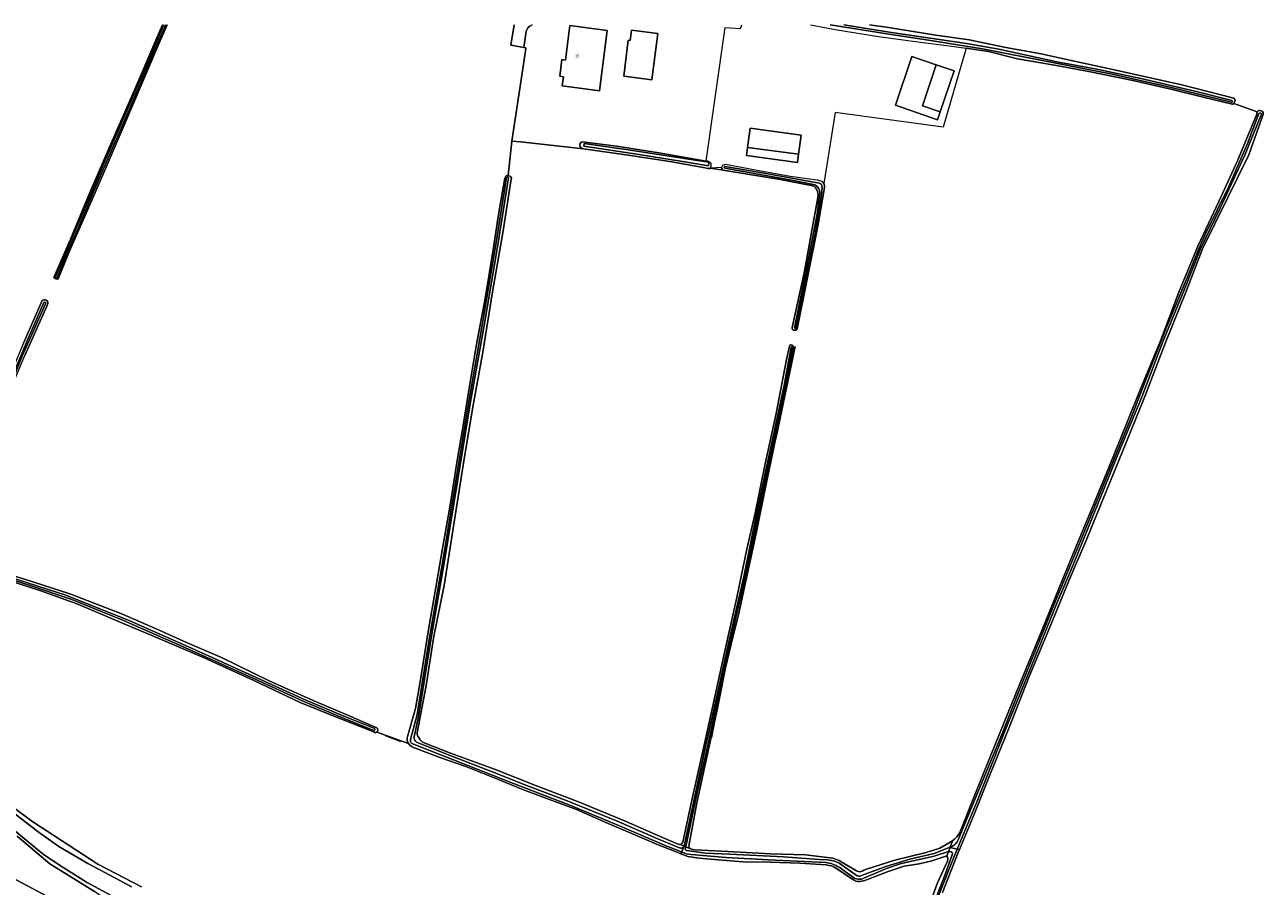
# Model space of a CAD drawing. Header units: metres. Extents: x 151448 to 154749, y 463108 to 465296.
# Tile 356 of 449: x 152975 to 153304, y 465066 to 465295. Entities that reach past the tile are written whole.
import ezdxf
from ezdxf.enums import TextEntityAlignment as Align

# ---------------------------------------------------------------- set-up
doc = ezdxf.new("R2010")
doc.units = ezdxf.units.M
for name, color, linetype, lineweight in [('B-PV-GR-GRAS-GV', 253, 'Continuous', 9), ('B-PV-IE-TERREINAFSCHEIDING_KUNSTMATIG_HEKWERK-G', 253, 'Continuous', 9), ('B-PV-OG-BEBOUWING-GV', 1, 'Continuous', 9), ('B-PV-OG-BEBOUWING-T18', 2, 'Continuous', 9), ('B-PV-OG-BEBOUWING_LUIFEL-GV', 1, 'Continuous', 9), ('B-PV-OG-TERREIN_BEGROEID-GV', 253, 'Continuous', 9), ('B-PV-OG-TERREIN_ERF-GV', 253, 'Continuous', 9), ('B-PV-OG-TERREIN_OEVER-GV', 253, 'Continuous', 9), ('B-PV-OG-WATER_SLOOT-GV', 253, 'Continuous', 9), ('B-PV-VH-GESLOTENVERHARDING_ASFALT-GV', 253, 'Continuous', 9), ('B-PV-VH-ONVERHARD-GV', 253, 'Continuous', 9)]:
    doc.layers.add(name, color=color, linetype=linetype, lineweight=lineweight)
doc.styles.add('Drong', font='txt', dxfattribs={"height": 1.8})

msp = doc.modelspace()

# ---------------------------------------------------------------- linework, layer by layer
at = {"layer": 'B-PV-GR-GRAS-GV', "flags": 128}
for points in [[(153012.472, 465294.866), (153009.668, 465288.596), (153001.258, 465268.732), (152996.189, 465257.015), (152990.587, 465244.098), (152986.624, 465235.023), (152983.44, 465227.271), (152983.278, 465227.148), (152983.126, 465227.151), (152982.823, 465227.211), (152982.559, 465227.334), (152982.365, 465227.489), (152982.294, 465227.641), (152986.686, 465237.843), (152991.856, 465250.248), (152997.911, 465264.193), (153003.613, 465277.254), (153009.466, 465290.773), (153011.22, 465294.866)], [(153068.267, 465106.648), (153076.655, 465103.613), (153076.438, 465104.038), (153076.373, 465104.359), (153076.376, 465105.035), (153076.486, 465105.712), (153078.569, 465112.872), (153079.891, 465120.558), (153081.966, 465133.363), (153083.953, 465145.092), (153085.863, 465156.006), (153087.749, 465167.051), (153089.742, 465179.477), (153091.121, 465187.647), (153092.724, 465197.644), (153094.746, 465209.333), (153097.104, 465222.049), (153099.153, 465234.425), (153100.742, 465244.905), (153102.316, 465254.021), (153102.581, 465254.569), (153102.663, 465254.649), (153103.217, 465254.793), (153104.208, 465263.864), (153107.198, 465283.782), (153107.911, 465288.537), (153107.945, 465288.762), (153107.391, 465288.86), (153103.919, 465289.474), (153104.872, 465294.866)], [(153199.449, 465294.866), (153204.463, 465294.138), (153217.086, 465292.116), (153225.95, 465290.903), (153235.757, 465288.846), (153245.13, 465287.109), (153253.166, 465285.359), (153264.232, 465282.97), (153273.334, 465280.965), (153282.595, 465278.857), (153296.41, 465275.305), (153296.721, 465274.985), (153296.756, 465274.692), (153296.683, 465274.414), (153296.557, 465274.05), (153296.469, 465273.906), (153302.622, 465271.741), (153303.012, 465272.01), (153303.316, 465272.035), (153303.756, 465271.989), (153304.058, 465271.821), (153304.245, 465271.485), (153304.27, 465271.054), (153303.981, 465270.292), (153300.398, 465260.262), (153294.729, 465248.762), (153288.074, 465235.229), (153283.699, 465223.666), (153278.237, 465210.313), (153272.76, 465195.974), (153267.617, 465183.243), (153262.652, 465171.103), (153257.284, 465158.063), (153252.732, 465147.368), (153247.763, 465135.21), (153241.942, 465121.424), (153236.643, 465107.813), (153231.581, 465095.473), (153227.426, 465085), (153223.388, 465075.359), (153223.071, 465074.603), (153218.844, 465063.954)], [(152974.174, 465210.163), (152979.186, 465221.455), (152979.655, 465221.649), (152979.969, 465221.645), (152980.244, 465221.55), (152980.561, 465221.279), (152980.67, 465221.06), (152980.667, 465220.725), (152980.417, 465219.953), (152974.521, 465206.829)], [(153067.715, 465106.521), (153067.313, 465106.748), (153066.739, 465106.935), (153057.975, 465110.411), (153047.819, 465114.482), (153035.495, 465120.329), (153022.276, 465126.391), (153010.699, 465131.342), (152999.965, 465135.914), (152988.67, 465140.675), (152978.831, 465144.197), (152966.339, 465148.221)], [(152967.783, 465149.403), (152976.434, 465146.685), (152986.783, 465143.329), (152994.355, 465140.395), (153000.524, 465137.987), (153010.279, 465133.721), (153017.632, 465130.467), (153026.921, 465126.441), (153039.605, 465120.277), (153051.305, 465115.03), (153061.32, 465110.743), (153066.862, 465108.415), (153068.252, 465107.796)], [(153212.999, 465054.154), (153217.504, 465066.482), (153220.202, 465072.315), (153220.304, 465072.984), (153220.211, 465073.351), (153220.057, 465073.564), (153219.775, 465073.604), (153216.04, 465072.404), (153212.673, 465071.579), (153208.63, 465070.916), (153204.415, 465069.518), (153198.216, 465067.167), (153197.341, 465066.918), (153196.794, 465066.84), (153196.326, 465066.853), (153195.773, 465066.926), (153195.172, 465067.327), (153190.518, 465070.4), (153189.804, 465070.838), (153189.284, 465070.995), (153188.671, 465071.154), (153187.886, 465071.281), (153186.483, 465071.384), (153180.934, 465071.712), (153173.065, 465072.017), (153165.822, 465072.101), (153159.17, 465072.615), (153154.11, 465073.05), (153151.092, 465073.499), (153149.184, 465074.241), (153147.94, 465074.724), (153143.16, 465076.66), (153135.704, 465079.772), (153129.198, 465082.555), (153121.409, 465086.06), (153114.271, 465088.688), (153107.361, 465091.272), (153100.351, 465094.129), (153091.976, 465097.489), (153085.341, 465099.744), (153078.027, 465102.503), (153077.482, 465102.802), (153076.977, 465103.252), (153076.655, 465103.613), (153068.267, 465106.648)], [(152965.131, 465091.234), (152976.367, 465082.896), (152994.004, 465071.513), (153005.65, 465065.42)], [(152949.663, 465079.281), (152985.749, 465060.139)], [(153224.532, 464919.696), (153220.01, 464923.41), (153213.293, 464927.769), (153204.985, 464933.131), (153198.819, 464936.938), (153192.773, 464940.903), (153185.424, 464945.57), (153178.623, 464949.894), (153168.454, 464956.824), (153160.702, 464961.915), (153152.969, 464967.387), (153146.168, 464971.751), (153137.601, 464976.846), (153131.001, 464980.557), (153126.001, 464983.723), (153035.351, 465034.9), (153033.331, 465036.197), (153018.804, 465046.189), (153006.112, 465054.85), (152993.081, 465064.168), (152981.203, 465071.593), (152972.483, 465078.918)]]:
    msp.add_lwpolyline(points, dxfattribs=at)
for points in [[(153295.645, 465273.808), (153288.242, 465275.645), (153279.648, 465277.708), (153269.54, 465280.081), (153257.794, 465282.447), (153248.668, 465284.16), (153238.845, 465285.839), (153231.16, 465287.771), (153225.211, 465288.639), (153219.07, 465267.627), (153190.284, 465271.49), (153187.318, 465252.624), (153187.399, 465252.402), (153187.438, 465251.986), (153187.417, 465251.545), (153185.658, 465241.291), (153182.836, 465227.142), (153180.187, 465213.931), (153180.028, 465213.684), (153179.891, 465213.603), (153179.711, 465213.578), (153179.404, 465213.554), (153179.158, 465213.624), (153178.957, 465213.772), (153178.893, 465214.026), (153178.886, 465214.322), (153182.046, 465228.827), (153185.659, 465248.905), (153185.73, 465249.525), (153185.723, 465249.92), (153185.61, 465250.501), (153185.349, 465251.076), (153185.056, 465251.492), (153184.661, 465251.883), (153183.9, 465252.097), (153175.683, 465253.667), (153166.413, 465255.2), (153160.508, 465256.21), (153157.053, 465256.749), (153156.887, 465256.661), (153156.644, 465256.619), (153156.348, 465256.625), (153155.643, 465256.798), (153146.284, 465258.515), (153135.153, 465260.185), (153123.264, 465261.891), (153106.52, 465263.684), (153104.208, 465263.864), (153103.217, 465254.793), (153103.537, 465254.705), (153103.895, 465254.501), (153104.103, 465254.101), (153103.952, 465253.257), (153101.942, 465240.01), (153099.064, 465223.816), (153096.466, 465207.712), (153093.701, 465192.62), (153091.228, 465177.629), (153088.589, 465160.792), (153086.164, 465145.637), (153083.416, 465132.16), (153081.393, 465119.061), (153079.021, 465106.417), (153079.023, 465105.898), (153079.225, 465105.498), (153079.53, 465104.985), (153079.848, 465104.57), (153080.271, 465104.147), (153080.905, 465103.75), (153087.869, 465101.027), (153099.599, 465096.76), (153110.775, 465092.345), (153121.973, 465088.089), (153134.172, 465083.018), (153144.922, 465078.331), (153148.54, 465076.841), (153148.877, 465076.705), (153149.145, 465076.695), (153149.308, 465076.775), (153149.564, 465077.023), (153149.746, 465077.321), (153152.064, 465088.109), (153155.404, 465103.185), (153158.376, 465116.435), (153161.272, 465129.745), (153164.152, 465142.459), (153166.775, 465155.285), (153168.963, 465164.886), (153171.695, 465178.011), (153174.62, 465191.445), (153177.383, 465205.824), (153178.152, 465209.311), (153178.268, 465209.595), (153178.455, 465209.646), (153178.614, 465209.666), (153178.807, 465209.633), (153179, 465209.543), (153179.14, 465209.419), (153179.292, 465208.984), (153179.282, 465208.653), (153177.288, 465198.268), (153174.435, 465184.537), (153171.573, 465170.927), (153169.327, 465159.889), (153166.867, 465148.507), (153164.558, 465137.856), (153161.487, 465125.51), (153159, 465112.979), (153156.262, 465100.376), (153153.482, 465087.822), (153151.392, 465076.842), (153151.295, 465076.226), (153151.384, 465075.915), (153151.604, 465075.66), (153151.902, 465075.516), (153152.426, 465075.357), (153153.063, 465075.26), (153161.702, 465074.804), (153173.082, 465074.205), (153182.383, 465073.976), (153189.678, 465073.058), (153190.684, 465072.726), (153191.326, 465072.414), (153191.888, 465072.109), (153195.938, 465069.665), (153196.385, 465069.51), (153196.948, 465069.466), (153197.464, 465069.592), (153197.949, 465069.838), (153198.639, 465070.16), (153206.181, 465072.54), (153214.527, 465074.568), (153218.171, 465075.761), (153221.518, 465077.696), (153222.153, 465078.213), (153222.732, 465078.754), (153223.085, 465079.213), (153223.45, 465079.922), (153227.135, 465089.01), (153231.539, 465100.083), (153235.183, 465108.967), (153239.437, 465119.513), (153245.121, 465133.206), (153250.116, 465145.504), (153254.344, 465155.864), (153258.292, 465165.267), (153263.191, 465177.055), (153268.022, 465189.084), (153271.7, 465198.154), (153276.884, 465210.769), (153281.799, 465223.674), (153286.926, 465236.127), (153292.451, 465247.826), (153297.41, 465258.69), (153302.153, 465270.008), (153302.463, 465270.84), (153302.622, 465271.741), (153296.469, 465273.906), (153296.181, 465273.778), (153296.082, 465273.732)], [(153206.389, 465273.437), (153210.71, 465286.397), (153217.207, 465284.189), (153221.953, 465282.576), (153218.257, 465271.702), (153217.527, 465269.553)], [(153166.661, 465260.106), (153166.954, 465262.248), (153167.648, 465267.325), (153181.246, 465265.466), (153180.552, 465260.389), (153180.259, 465258.248)], [(153160.508, 465256.21), (153160.286, 465256.361), (153160.121, 465256.591), (153160.064, 465256.873), (153157.053, 465256.749)]]:
    msp.add_lwpolyline(points, close=True, dxfattribs=at)
at = {"layer": 'B-PV-GR-GRAS-GV'}
for points in [[(153068.252, 465107.796, -0.5130114), (153068.267, 465106.648)], [(153068.267, 465106.648, -0.2097427), (153067.715, 465106.521)]]:
    msp.add_lwpolyline(points, format="xyb", dxfattribs=at)
at = {"layer": 'B-PV-IE-TERREINAFSCHEIDING_KUNSTMATIG_HEKWERK-G', "flags": 128}
for points in [[(153179.618, 465209.205), (153174.858, 465186.339), (153172.024, 465174.112), (153167.096, 465150.332), (153164.261, 465137.05), (153160.421, 465120.811), (153157.339, 465105.195)], [(153074.641, 465104.074), (153070.562, 465105.647)]]:
    msp.add_lwpolyline(points, dxfattribs=at)
at = {"layer": 'B-PV-OG-BEBOUWING-GV', "flags": 128}
for points in [[(153118.532, 465285.435), (153117.523, 465285.593), (153117.014, 465281.231), (153117.959, 465281.041), (153117.595, 465278.599), (153127.58, 465277.302), (153129.625, 465293.37), (153119.696, 465294.643)], [(153135.699, 465290.71), (153135.216, 465290.772), (153133.99, 465281.213), (153141.507, 465280.249), (153143.081, 465292.533), (153136.048, 465293.435)], [(153213.511, 465273.315), (153218.257, 465271.702), (153221.953, 465282.576), (153217.207, 465284.189)], [(153166.954, 465262.248), (153180.552, 465260.389), (153181.246, 465265.466), (153167.648, 465267.325)]]:
    msp.add_lwpolyline(points, close=True, dxfattribs=at)
at = {"layer": 'B-PV-OG-BEBOUWING_LUIFEL-GV', "flags": 128}
msp.add_lwpolyline([(153166.954, 465262.248), (153166.657, 465260.077), (153180.255, 465258.218), (153180.552, 465260.389)], close=True, dxfattribs=at)
at = {"layer": 'B-PV-OG-TERREIN_BEGROEID-GV', "flags": 128}
msp.add_lwpolyline([(152985.749, 465060.139), (152949.663, 465079.281)], dxfattribs=at)
at = {"layer": 'B-PV-OG-TERREIN_BEGROEID-GV'}
for points in [[(152944.528, 465073.488, -0.0281485), (152982.126, 465053.9)], [(152982.126, 465053.9, 0.0281485), (152944.528, 465073.488)]]:
    msp.add_lwpolyline(points, format="xyb", dxfattribs=at)
at = {"layer": 'B-PV-OG-TERREIN_ERF-GV', "flags": 128}
for points in [[(153108.039, 465293.123), (153107.391, 465288.86), (153107.945, 465288.762), (153107.911, 465288.537), (153107.198, 465283.782), (153104.208, 465263.864), (153106.52, 465263.684), (153123.264, 465261.891), (153122.805, 465262.053), (153122.576, 465262.233), (153122.439, 465262.504), (153122.333, 465263.026), (153122.385, 465263.262), (153122.547, 465263.537), (153122.695, 465263.611), (153123.034, 465263.706), (153132.114, 465262.564), (153143.333, 465260.777), (153155.918, 465258.608), (153161.027, 465294.137), (153165.096, 465293.905), (153165.425, 465294.866)], [(153109.591, 465294.866), (153108.962, 465294.522)]]:
    msp.add_lwpolyline(points, dxfattribs=at)
at = {"layer": 'B-PV-OG-TERREIN_ERF-GV'}
msp.add_lwpolyline([(153108.962, 465294.522, 0.156709), (153108.039, 465293.123)], format="xyb", dxfattribs=at)
at = {"layer": 'B-PV-OG-TERREIN_ERF-GV', "flags": 128}
for points in [[(153118.532, 465285.435), (153119.696, 465294.643), (153129.625, 465293.37), (153127.58, 465277.302), (153117.595, 465278.599), (153117.959, 465281.041), (153117.014, 465281.231), (153117.523, 465285.593)], [(153135.699, 465290.71), (153136.048, 465293.435), (153143.081, 465292.533), (153141.507, 465280.249), (153133.99, 465281.213), (153135.216, 465290.772)]]:
    msp.add_lwpolyline(points, close=True, dxfattribs=at)
at = {"layer": 'B-PV-OG-TERREIN_OEVER-GV', "flags": 128}
for points in [[(153011.22, 465294.866), (153009.466, 465290.773), (153003.613, 465277.254), (152997.911, 465264.193), (152991.856, 465250.248), (152986.686, 465237.843), (152982.294, 465227.641), (152982.365, 465227.489), (152982.559, 465227.334), (152982.823, 465227.211), (152983.126, 465227.151), (152983.278, 465227.148), (152983.44, 465227.271), (152986.624, 465235.023), (152990.587, 465244.098), (152996.189, 465257.015), (153001.258, 465268.732), (153009.668, 465288.596), (153012.472, 465294.866)], [(152982.711, 465227.789), (152984.82, 465232.736), (152988.345, 465240.813), (152992.446, 465250.623), (152995.583, 465257.959), (153002.001, 465272.554), (153008.14, 465287.032), (153011.578, 465294.866)], [(153012.056, 465294.866), (153008.542, 465286.858), (153002.403, 465272.38), (152995.985, 465257.785), (152992.85, 465250.452), (152988.748, 465240.641), (152985.222, 465232.563), (152983.114, 465227.617)], [(153183.742, 465294.866), (153190.256, 465293.625), (153201.811, 465291.787), (153210.939, 465290.54), (153220.653, 465289.304), (153225.211, 465288.639), (153231.16, 465287.771), (153238.845, 465285.839), (153248.668, 465284.16), (153257.794, 465282.447), (153269.54, 465280.081), (153279.648, 465277.708), (153288.242, 465275.645), (153295.645, 465273.808), (153296.082, 465273.732), (153296.181, 465273.778), (153296.469, 465273.906), (153296.557, 465274.05), (153296.683, 465274.414), (153296.756, 465274.692), (153296.721, 465274.985), (153296.41, 465275.305), (153282.595, 465278.857), (153273.334, 465280.965), (153264.232, 465282.97), (153253.166, 465285.359), (153245.13, 465287.109), (153235.757, 465288.846), (153225.95, 465290.903), (153217.086, 465292.116), (153204.463, 465294.138), (153199.449, 465294.866)], [(153295.701, 465274.235), (153279.411, 465278.263), (153264.053, 465281.738), (153247.714, 465284.934), (153229.563, 465288.506), (153215.131, 465290.764), (153205.194, 465292.246), (153188.957, 465294.866)], [(153192.6, 465294.866), (153205.286, 465292.819), (153225.243, 465289.852), (153233.833, 465288.378), (153249.352, 465285.031), (153259.954, 465283.062), (153272.458, 465280.358), (153286.805, 465276.991), (153295.904, 465274.746)], [(153303.72, 465270.913), (153299.299, 465259.982), (153292.799, 465246.043), (153287.586, 465235.217), (153283.163, 465224.099), (153277.484, 465210.297), (153272.027, 465196.016), (153265.224, 465179.618), (153258.959, 465164.287), (153253.684, 465151.176), (153249.42, 465141.08), (153242.192, 465123.381), (153235.315, 465106.4), (153228.064, 465088.266), (153222.78, 465075.499), (153223.388, 465075.359), (153227.426, 465085), (153231.581, 465095.473), (153236.643, 465107.813), (153241.942, 465121.424), (153247.763, 465135.21), (153252.732, 465147.368), (153257.284, 465158.063), (153262.652, 465171.103), (153267.617, 465183.243), (153272.76, 465195.974), (153278.237, 465210.313), (153283.699, 465223.666), (153288.074, 465235.229), (153294.729, 465248.762), (153300.398, 465260.262), (153303.981, 465270.292), (153304.27, 465271.054), (153304.245, 465271.485), (153304.058, 465271.821), (153303.756, 465271.989), (153303.316, 465272.035), (153303.012, 465272.01), (153302.622, 465271.741), (153302.463, 465270.84), (153302.153, 465270.008), (153297.41, 465258.69), (153292.451, 465247.826), (153286.926, 465236.127), (153281.799, 465223.674), (153276.884, 465210.769), (153271.7, 465198.154), (153268.022, 465189.084), (153263.191, 465177.055), (153258.292, 465165.267), (153254.344, 465155.864), (153250.116, 465145.504), (153245.121, 465133.206), (153239.437, 465119.513), (153235.183, 465108.967), (153231.539, 465100.083), (153227.135, 465089.01), (153223.45, 465079.922), (153223.085, 465079.213), (153222.732, 465078.754), (153222.153, 465078.213), (153221.518, 465077.696), (153220.931, 465076.037), (153221.573, 465076.299)], [(153223.016, 465077.914), (153228.369, 465090.852), (153234.83, 465106.415), (153238.953, 465116.794), (153244.73, 465130.999), (153248.913, 465141.27), (153255.502, 465157.283), (153262.22, 465173.525), (153268.975, 465190.095), (153273.829, 465202.441), (153278.459, 465214.095), (153284.109, 465227.753), (153287.082, 465235.257), (153288.917, 465239.212), (153295.122, 465251.837), (153300.112, 465263.249), (153303.128, 465271.245)], [(153184.056, 465252.478), (153178.679, 465253.538), (153160.92, 465256.688)], [(153161.036, 465257.152), (153172.895, 465255.081), (153186.008, 465252.696)], [(153150.092, 465076.296), (153149.145, 465076.695), (153148.877, 465076.705), (153148.54, 465076.841), (153144.922, 465078.331), (153134.172, 465083.018), (153121.973, 465088.089), (153110.775, 465092.345), (153099.599, 465096.76), (153087.869, 465101.027), (153080.905, 465103.75), (153080.271, 465104.147), (153079.848, 465104.57), (153079.53, 465104.985), (153079.225, 465105.498), (153079.023, 465105.898), (153079.021, 465106.417), (153081.393, 465119.061), (153083.416, 465132.16), (153086.164, 465145.637), (153088.589, 465160.792), (153091.228, 465177.629), (153093.701, 465192.62), (153096.466, 465207.712), (153099.064, 465223.816), (153101.942, 465240.01), (153103.952, 465253.257), (153104.103, 465254.101), (153103.895, 465254.501), (153103.537, 465254.705), (153103.217, 465254.793), (153102.663, 465254.649), (153102.581, 465254.569), (153102.316, 465254.021), (153100.742, 465244.905), (153099.153, 465234.425), (153097.104, 465222.049), (153094.746, 465209.333), (153092.724, 465197.644), (153091.121, 465187.647), (153089.742, 465179.477), (153087.749, 465167.051), (153085.863, 465156.006), (153083.953, 465145.092), (153081.966, 465133.363), (153079.891, 465120.558), (153078.569, 465112.872), (153076.486, 465105.712), (153076.376, 465105.035), (153076.373, 465104.359), (153076.438, 465104.038), (153076.655, 465103.613), (153076.977, 465103.252), (153077.482, 465102.802), (153078.027, 465102.503), (153085.341, 465099.744), (153091.976, 465097.489), (153100.351, 465094.129), (153107.361, 465091.272), (153114.271, 465088.688), (153121.409, 465086.06), (153129.198, 465082.555), (153135.704, 465079.772), (153143.16, 465076.66), (153147.94, 465074.724), (153149.184, 465074.241), (153149.422, 465074.739), (153145.464, 465076.306), (153132.843, 465081.652), (153119.685, 465087.218), (153104.628, 465092.939), (153088.638, 465099.262), (153078.01, 465103.414)], [(153077.257, 465104.673), (153078.998, 465111.323), (153082.271, 465131.776), (153085.85, 465152.241), (153089.292, 465173.381), (153092.744, 465194.564), (153096.356, 465214.899), (153099.895, 465235.878), (153102.822, 465254.231)], [(153103.281, 465254.157), (153100.354, 465235.803), (153096.814, 465214.82), (153093.203, 465194.486), (153089.751, 465173.306), (153086.308, 465152.163), (153082.73, 465131.699), (153079.458, 465111.25), (153078.251, 465105.375)], [(153179.493, 465214.233), (153182.618, 465229.495), (153185.53, 465244.457), (153186.232, 465250.196)], [(153186.804, 465251.632), (153186.653, 465249.701), (153185.042, 465239.663), (153182.399, 465226.393), (153179.794, 465214.16)], [(152952.624, 465153.348), (152952.886, 465153.267), (152953.073, 465153.878), (152952.721, 465154.103), (152952.58, 465154.357), (152952.65, 465154.864), (152957.753, 465166.455), (152963.871, 465180.923), (152969.03, 465193.761), (152974.521, 465206.829), (152980.417, 465219.953), (152980.667, 465220.725), (152980.67, 465221.06), (152980.561, 465221.279), (152980.244, 465221.55), (152979.969, 465221.645), (152979.655, 465221.649), (152979.186, 465221.455), (152974.174, 465210.163), (152967.87, 465195.449), (152961.922, 465181.084), (152956.766, 465168.855), (152951.367, 465156.514), (152950.274, 465153.876)], [(152950.274, 465153.876), (152950.991, 465153.649), (152953.414, 465159.288), (152959.881, 465174.41), (152967.205, 465191.95), (152975.465, 465211.385), (152979.567, 465220.934)], [(152980.07, 465220.605), (152973.874, 465206.686), (152966.295, 465187.988), (152957.05, 465166.321), (152952.015, 465154.305)], [(153178.957, 465209.044), (153177.07, 465198.787), (153173.161, 465180.72), (153169.825, 465164.973), (153166.319, 465147.901), (153162.259, 465130.106), (153159.623, 465118.078), (153156.499, 465103.47), (153153.394, 465089.711), (153150.932, 465077.888), (153150.519, 465076.116), (153151.604, 465075.66), (153151.384, 465075.915), (153151.295, 465076.226), (153151.392, 465076.842), (153153.482, 465087.822), (153156.262, 465100.376), (153159, 465112.979), (153161.487, 465125.51), (153164.558, 465137.856), (153166.867, 465148.507), (153169.327, 465159.889), (153171.573, 465170.927), (153174.435, 465184.537), (153177.288, 465198.268), (153179.282, 465208.653), (153179.292, 465208.984), (153179.14, 465209.419), (153179, 465209.543), (153178.807, 465209.633), (153178.614, 465209.666), (153178.455, 465209.646), (153178.268, 465209.595), (153178.152, 465209.311), (153177.383, 465205.824), (153174.62, 465191.445), (153171.695, 465178.011), (153168.963, 465164.886), (153166.775, 465155.285), (153164.152, 465142.459), (153161.272, 465129.745), (153158.376, 465116.435), (153155.404, 465103.185), (153152.064, 465088.109), (153149.746, 465077.321), (153149.564, 465077.023), (153149.308, 465076.775), (153149.145, 465076.695)], [(153149.145, 465076.695), (153150.092, 465076.296), (153151.67, 465083.676), (153155.62, 465101.892), (153159.27, 465118.155), (153161.906, 465130.185), (153165.966, 465147.977), (153169.471, 465165.047), (153172.808, 465180.795), (153176.716, 465198.858), (153178.602, 465209.11)], [(153068.252, 465107.796), (153066.862, 465108.415), (153061.32, 465110.743), (153051.305, 465115.03), (153039.605, 465120.277), (153026.921, 465126.441), (153017.632, 465130.467), (153010.279, 465133.721), (153000.524, 465137.987), (152994.355, 465140.395), (152986.783, 465143.329), (152976.434, 465146.685), (152967.783, 465149.403), (152958.72, 465152.389), (152953.073, 465153.878), (152952.886, 465153.267), (152972.796, 465147.127), (152985.456, 465143.066), (153002.509, 465136.24), (153018.934, 465128.929), (153036.11, 465121.128), (153049.195, 465115.169), (153058.847, 465111.175), (153067.477, 465107.708)], [(152952.717, 465152.717), (152952.471, 465151.911), (152952.616, 465151.95), (152953.078, 465151.936), (152956.817, 465151.034), (152966.339, 465148.221), (152978.831, 465144.197), (152988.67, 465140.675), (152999.965, 465135.914), (153010.699, 465131.342), (153022.276, 465126.391), (153035.495, 465120.329), (153047.819, 465114.482), (153057.975, 465110.411), (153066.739, 465106.935), (153067.313, 465106.748), (153067.715, 465106.521)], [(153067.229, 465107.115), (153059.542, 465110.202), (153048.805, 465114.765), (153036.837, 465120.276), (153017.294, 465129.057), (153000.806, 465136.35), (152987.045, 465141.887), (152975.721, 465145.712), (152962.588, 465149.92), (152952.717, 465152.717)], [(153078.867, 465103.978), (153088.257, 465100.181), (153099.224, 465095.96), (153108.343, 465092.315), (153118.905, 465088.367), (153132.084, 465082.995), (153142.671, 465078.41), (153148.893, 465075.837)], [(153005.65, 465065.42), (152994.004, 465071.513), (152976.367, 465082.896), (152965.131, 465091.234)], [(152971.84, 465084.997), (152978.078, 465080.084), (152983.63, 465076.185), (152991.315, 465071.636), (152998.713, 465067.75), (153002.957, 465065.408)], [(153080.719, 465018.534), (153074.001, 465021.265), (153066.936, 465024.341), (153057.918, 465029.347), (153055.077, 465030.523), (153052.983, 465031.573), (153051.178, 465032.254), (153045.745, 465034.182), (153041.533, 465035.91), (153037.166, 465037.484), (153033.497, 465039.16), (153028.407, 465042.852), (153016.108, 465051.689), (153007.46, 465057.073), (152998.467, 465062.635), (152990.923, 465066.722), (152983.738, 465071.255), (152979.451, 465074.098), (152974.92, 465077.907), (152968.038, 465083.574)], [(152972.483, 465078.918), (152981.203, 465071.593), (152993.081, 465064.168)], [(153187.833, 465071.884), (153172.516, 465072.624), (153161.235, 465073.214), (153151.93, 465074.042), (153150.634, 465074.259), (153149.422, 465074.739), (153149.184, 465074.241), (153151.092, 465073.499), (153154.11, 465073.05), (153159.17, 465072.615), (153165.822, 465072.101), (153173.065, 465072.017), (153180.934, 465071.712), (153186.483, 465071.384), (153187.886, 465071.281), (153188.671, 465071.154), (153189.284, 465070.995), (153189.804, 465070.838), (153190.518, 465070.4), (153195.172, 465067.327), (153195.773, 465066.926), (153196.326, 465066.853), (153196.794, 465066.84), (153197.341, 465066.918), (153198.216, 465067.167), (153204.415, 465069.518), (153208.63, 465070.916), (153212.673, 465071.579), (153216.04, 465072.404), (153219.775, 465073.604), (153220.057, 465073.564), (153220.507, 465074.838), (153216.698, 465073.645), (153209.939, 465072.091), (153207.577, 465071.525), (153203.978, 465070.332), (153197.272, 465067.482)], [(153150.064, 465076.168), (153150.092, 465076.296)], [(153203.752, 465070.899), (153210.198, 465072.832), (153216.679, 465074.306), (153220.931, 465076.037), (153221.518, 465077.696), (153218.171, 465075.761), (153214.527, 465074.568), (153206.181, 465072.54), (153198.639, 465070.16), (153197.949, 465069.838), (153197.464, 465069.592), (153196.948, 465069.466), (153196.385, 465069.51), (153195.938, 465069.665), (153191.888, 465072.109), (153191.326, 465072.414), (153190.684, 465072.726), (153189.678, 465073.058), (153182.383, 465073.976), (153173.082, 465074.205), (153161.702, 465074.804), (153153.063, 465075.26), (153152.426, 465075.357), (153151.902, 465075.516), (153151.604, 465075.66), (153150.519, 465076.116), (153150.413, 465075.663)], [(153150.828, 465075.079), (153155.781, 465074.4), (153162.275, 465074.124), (153176.518, 465073.396), (153187.207, 465072.667)], [(153220.57, 465074.858), (153220.507, 465074.838), (153220.057, 465073.564), (153220.211, 465073.351), (153220.304, 465072.984), (153220.202, 465072.315), (153217.504, 465066.482), (153212.999, 465054.154)], [(153218.844, 465063.954), (153223.071, 465074.603), (153223.388, 465075.359), (153222.78, 465075.499), (153221.588, 465072.618), (153214.721, 465055.213)], [(153191.327, 465071.741), (153195.847, 465068.554)], [(153193.82, 465004.975), (153195.289, 465008.766), (153202.345, 465025.943), (153209.012, 465042.203), (153215.404, 465058.093), (153219.625, 465068.757), (153221.516, 465074.242)], [(153195.521, 465067.692), (153191.347, 465070.659)], [(153197.307, 465068.419), (153203.752, 465070.899)]]:
    msp.add_lwpolyline(points, dxfattribs=at)
at = {"layer": 'B-PV-OG-TERREIN_OEVER-GV'}
for points in [[(153295.904, 465274.746, -1.0830772), (153295.701, 465274.235)], [(153303.128, 465271.245, -1.0240913), (153303.72, 465270.913)], [(153160.92, 465256.688, -0.8499031), (153161.036, 465257.152)], [(153102.822, 465254.231, -0.7591794), (153103.281, 465254.157)], [(153186.232, 465250.196, 0.3642544), (153184.056, 465252.478)], [(153186.008, 465252.696, -0.4042743), (153186.804, 465251.632)], [(152983.114, 465227.617, -0.7968438), (152982.711, 465227.789)], [(152979.567, 465220.934, -0.9963726), (152980.07, 465220.605)], [(153179.794, 465214.16, -0.8857234), (153179.493, 465214.233)], [(153178.602, 465209.11, -0.7188752), (153178.957, 465209.044)], [(153067.477, 465107.708, -1.1822661), (153067.229, 465107.115)], [(153068.267, 465106.648, 0.5130114), (153068.252, 465107.796)], [(153067.715, 465106.521, 0.2097427), (153068.267, 465106.648)], [(153078.01, 465103.414, -0.4332469), (153077.257, 465104.673)], [(153078.251, 465105.375, 0.3241405), (153078.867, 465103.978)], [(153148.893, 465075.837, 0.4547961), (153150.064, 465076.168)], [(153150.413, 465075.663, 0.5132211), (153150.828, 465075.079)], [(153221.516, 465074.242, 0.4677756), (153220.57, 465074.858)], [(153221.573, 465076.299, 0.1981306), (153223.016, 465077.914)], [(153187.207, 465072.667, -0.1356752), (153191.327, 465071.741)], [(153191.347, 465070.659, 0.1139566), (153187.833, 465071.884)], [(153195.847, 465068.554, 0.2938565), (153197.307, 465068.419)], [(153197.272, 465067.482, -0.1403224), (153195.521, 465067.692)]]:
    msp.add_lwpolyline(points, format="xyb", dxfattribs=at)
at = {"layer": 'B-PV-OG-TERREIN_OEVER-GV', "flags": 128}
for points in [[(153155.918, 465258.608), (153143.333, 465260.777), (153132.114, 465262.564), (153123.034, 465263.706), (153122.695, 465263.611), (153122.547, 465263.537), (153122.385, 465263.262), (153122.333, 465263.026), (153122.439, 465262.504), (153122.576, 465262.233), (153122.805, 465262.053), (153123.264, 465261.891), (153135.153, 465260.185), (153146.284, 465258.515), (153155.643, 465256.798), (153156.348, 465256.625), (153156.644, 465256.619), (153156.887, 465256.661), (153157.053, 465256.749), (153157.19, 465256.968), (153157.261, 465257.267), (153157.26, 465257.666), (153157.25, 465257.94), (153157.137, 465258.159), (153156.943, 465258.31), (153156.376, 465258.529)], [(153156.682, 465258.318), (153156.543, 465257.31), (153151.294, 465258.253), (153137.514, 465260.451), (153123.418, 465262.549), (153123.484, 465263.3), (153135.779, 465261.461), (153151.211, 465259.124)], [(153160.121, 465256.591), (153160.286, 465256.361), (153160.508, 465256.21), (153166.413, 465255.2), (153175.683, 465253.667), (153183.9, 465252.097), (153184.661, 465251.883), (153185.056, 465251.492), (153185.349, 465251.076), (153185.61, 465250.501), (153185.723, 465249.92), (153185.73, 465249.525), (153185.659, 465248.905), (153182.046, 465228.827), (153178.886, 465214.322), (153178.893, 465214.026), (153178.957, 465213.772), (153179.158, 465213.624), (153179.404, 465213.554), (153179.711, 465213.578), (153179.891, 465213.603), (153180.028, 465213.684), (153180.187, 465213.931), (153182.836, 465227.142), (153185.658, 465241.291), (153187.417, 465251.545), (153187.438, 465251.986), (153187.399, 465252.402), (153187.318, 465252.624), (153187.05, 465252.955), (153186.705, 465253.173), (153186.201, 465253.349), (153185.668, 465253.476), (153184.819, 465253.606), (153178.284, 465254.517), (153169.059, 465256.167), (153161.093, 465257.722), (153160.73, 465257.627), (153160.339, 465257.422), (153160.17, 465257.253), (153160.064, 465256.873)]]:
    msp.add_lwpolyline(points, close=True, dxfattribs=at)
at = {"layer": 'B-PV-OG-WATER_SLOOT-GV', "flags": 128}
for points in [[(153011.578, 465294.866), (153008.14, 465287.032), (153002.001, 465272.554), (152995.583, 465257.959), (152992.446, 465250.623), (152988.345, 465240.813), (152984.82, 465232.736), (152982.711, 465227.789)], [(152983.114, 465227.617), (152985.222, 465232.563), (152988.748, 465240.641), (152992.85, 465250.452), (152995.985, 465257.785), (153002.403, 465272.38), (153008.542, 465286.858), (153012.056, 465294.866)], [(153188.957, 465294.866), (153205.194, 465292.246), (153215.131, 465290.764), (153229.563, 465288.506), (153247.714, 465284.934), (153264.053, 465281.738), (153279.411, 465278.263), (153295.701, 465274.235)], [(153295.904, 465274.746), (153286.805, 465276.991), (153272.458, 465280.358), (153259.954, 465283.062), (153249.352, 465285.031), (153233.833, 465288.378), (153225.243, 465289.852), (153205.286, 465292.819), (153192.6, 465294.866)], [(153220.931, 465076.037), (153220.894, 465075.932), (153222.78, 465075.499), (153228.064, 465088.266), (153235.315, 465106.4), (153242.192, 465123.381), (153249.42, 465141.08), (153253.684, 465151.176), (153258.959, 465164.287), (153265.224, 465179.618), (153272.027, 465196.016), (153277.484, 465210.297), (153283.163, 465224.099), (153287.586, 465235.217), (153292.799, 465246.043), (153299.299, 465259.982), (153303.72, 465270.913)], [(153303.128, 465271.245), (153300.112, 465263.249), (153295.122, 465251.837), (153288.917, 465239.212), (153287.082, 465235.257), (153284.109, 465227.753), (153278.459, 465214.095), (153273.829, 465202.441), (153268.975, 465190.095), (153262.22, 465173.525), (153255.502, 465157.283), (153248.913, 465141.27), (153244.73, 465130.999), (153238.953, 465116.794), (153234.83, 465106.415), (153228.369, 465090.852), (153223.016, 465077.914)], [(153160.92, 465256.688), (153178.679, 465253.538), (153184.056, 465252.478)], [(153186.008, 465252.696), (153172.895, 465255.081), (153161.036, 465257.152)], [(153102.822, 465254.231), (153099.895, 465235.878), (153096.356, 465214.899), (153092.744, 465194.564), (153089.292, 465173.381), (153085.85, 465152.241), (153082.271, 465131.776), (153078.998, 465111.323), (153077.257, 465104.673)], [(153078.251, 465105.375), (153079.458, 465111.25), (153082.73, 465131.699), (153086.308, 465152.163), (153089.751, 465173.306), (153093.203, 465194.486), (153096.814, 465214.82), (153100.354, 465235.803), (153103.281, 465254.157)], [(153186.232, 465250.196), (153185.53, 465244.457), (153182.618, 465229.495), (153179.493, 465214.233)], [(153179.794, 465214.16), (153182.399, 465226.393), (153185.042, 465239.663), (153186.653, 465249.701), (153186.804, 465251.632)], [(152979.567, 465220.934), (152975.465, 465211.385), (152967.205, 465191.95), (152959.881, 465174.41), (152953.414, 465159.288), (152950.991, 465153.649), (152952.825, 465153.069)], [(152952.015, 465154.305), (152957.05, 465166.321), (152966.295, 465187.988), (152973.874, 465206.686), (152980.07, 465220.605)], [(153178.602, 465209.11), (153176.716, 465198.858), (153172.808, 465180.795), (153169.471, 465165.047), (153165.966, 465147.977), (153161.906, 465130.185), (153159.27, 465118.155), (153155.62, 465101.892), (153151.67, 465083.676), (153150.092, 465076.296)], [(153150.092, 465076.296), (153150.152, 465076.271), (153150.519, 465076.116), (153150.932, 465077.888), (153153.394, 465089.711), (153156.499, 465103.47), (153159.623, 465118.078), (153162.259, 465130.106), (153166.319, 465147.901), (153169.825, 465164.973), (153173.161, 465180.72), (153177.07, 465198.787), (153178.957, 465209.044)], [(152952.886, 465153.267), (152952.825, 465153.069), (152952.717, 465152.717), (152962.588, 465149.92), (152975.721, 465145.712), (152987.045, 465141.887), (153000.806, 465136.35), (153017.294, 465129.057), (153036.837, 465120.276), (153048.805, 465114.765), (153059.542, 465110.202), (153067.229, 465107.115)], [(153067.477, 465107.708), (153058.847, 465111.175), (153049.195, 465115.169), (153036.11, 465121.128), (153018.934, 465128.929), (153002.509, 465136.24), (152985.456, 465143.066), (152972.796, 465147.127), (152952.886, 465153.267)], [(153078.01, 465103.414), (153088.638, 465099.262), (153104.628, 465092.939), (153119.685, 465087.218), (153132.843, 465081.652), (153145.464, 465076.306), (153149.422, 465074.739), (153150.151, 465076.268), (153150.152, 465076.271)], [(153148.893, 465075.837), (153142.671, 465078.41), (153132.084, 465082.995), (153118.905, 465088.367), (153108.343, 465092.315), (153099.224, 465095.96), (153088.257, 465100.181), (153078.867, 465103.978)], [(153002.957, 465065.408), (152998.713, 465067.75), (152991.315, 465071.636), (152983.63, 465076.185), (152978.078, 465080.084), (152971.84, 465084.997)], [(152968.038, 465083.574), (152974.92, 465077.907), (152979.451, 465074.098), (152983.738, 465071.255), (152990.923, 465066.722), (152998.467, 465062.635), (153007.46, 465057.073), (153016.108, 465051.689), (153028.407, 465042.852), (153033.497, 465039.16), (153037.166, 465037.484), (153041.533, 465035.91), (153045.745, 465034.182), (153051.178, 465032.254), (153052.983, 465031.573), (153055.077, 465030.523), (153057.918, 465029.347), (153066.936, 465024.341), (153074.001, 465021.265), (153080.719, 465018.534)], [(153150.413, 465075.663), (153150.519, 465076.116), (153150.152, 465076.271), (153150.151, 465076.268), (153149.422, 465074.739), (153150.634, 465074.259), (153151.93, 465074.042), (153161.235, 465073.214), (153172.516, 465072.624), (153187.833, 465071.884)], [(153150.152, 465076.271), (153150.092, 465076.296), (153150.064, 465076.168)], [(153187.207, 465072.667), (153176.518, 465073.396), (153162.275, 465074.124), (153155.781, 465074.4), (153150.828, 465075.079)], [(153194.163, 465005.018), (153200.208, 465019.247), (153207.316, 465036.876), (153214.721, 465055.213), (153221.588, 465072.618), (153222.78, 465075.499), (153220.894, 465075.932), (153220.507, 465074.838), (153220.57, 465074.858)], [(153197.272, 465067.482), (153203.978, 465070.332), (153207.577, 465071.525), (153209.939, 465072.091), (153216.698, 465073.645), (153220.507, 465074.838), (153220.894, 465075.932)], [(153220.894, 465075.932), (153220.931, 465076.037), (153216.679, 465074.306), (153210.198, 465072.832), (153203.752, 465070.899), (153197.307, 465068.419)], [(153221.573, 465076.299), (153220.931, 465076.037)], [(153195.847, 465068.554), (153191.327, 465071.741)], [(153221.516, 465074.242), (153219.625, 465068.757), (153215.404, 465058.093), (153209.012, 465042.203), (153202.345, 465025.943), (153195.289, 465008.766), (153193.82, 465004.975)], [(153191.347, 465070.659), (153195.521, 465067.692)]]:
    msp.add_lwpolyline(points, dxfattribs=at)
at = {"layer": 'B-PV-OG-WATER_SLOOT-GV'}
for points in [[(153295.701, 465274.235, 1.0830772), (153295.904, 465274.746)], [(153303.72, 465270.913, 1.0240913), (153303.128, 465271.245)], [(153161.036, 465257.152, 0.8499031), (153160.92, 465256.688)], [(153103.281, 465254.157, 0.7591794), (153102.822, 465254.231)], [(153184.056, 465252.478, -0.3642544), (153186.232, 465250.196)], [(153186.804, 465251.632, 0.4042743), (153186.008, 465252.696)], [(152982.711, 465227.789, 0.7968438), (152983.114, 465227.617)], [(152980.07, 465220.605, 0.9963726), (152979.567, 465220.934)], [(153179.493, 465214.233, 0.8857234), (153179.794, 465214.16)], [(153178.957, 465209.044, 0.7188752), (153178.602, 465209.11)], [(153067.229, 465107.115, 1.1822661), (153067.477, 465107.708)], [(153077.257, 465104.673, 0.4332469), (153078.01, 465103.414)], [(153078.867, 465103.978, -0.3241405), (153078.251, 465105.375)], [(153150.064, 465076.168, -0.4547961), (153148.893, 465075.837)], [(153150.828, 465075.079, -0.5132211), (153150.413, 465075.663)], [(153220.57, 465074.858, -0.4677756), (153221.516, 465074.242)], [(153223.016, 465077.914, -0.1981306), (153221.573, 465076.299)], [(153191.327, 465071.741, 0.1356752), (153187.207, 465072.667)], [(153187.833, 465071.884, -0.1139566), (153191.347, 465070.659)], [(153197.307, 465068.419, -0.2938565), (153195.847, 465068.554)], [(153195.521, 465067.692, 0.1403224), (153197.272, 465067.482)]]:
    msp.add_lwpolyline(points, format="xyb", dxfattribs=at)
at = {"layer": 'B-PV-OG-WATER_SLOOT-GV', "flags": 128}
msp.add_lwpolyline([(153156.543, 465257.31), (153156.682, 465258.318), (153151.211, 465259.124), (153135.779, 465261.461), (153123.484, 465263.3), (153123.418, 465262.549), (153137.514, 465260.451), (153151.294, 465258.253)], close=True, dxfattribs=at)
at = {"layer": 'B-PV-VH-GESLOTENVERHARDING_ASFALT-GV', "flags": 128}
for points in [[(153104.872, 465294.866), (153103.919, 465289.474), (153107.391, 465288.86), (153108.039, 465293.123)], [(153108.962, 465294.522), (153109.591, 465294.866)]]:
    msp.add_lwpolyline(points, dxfattribs=at)
at = {"layer": 'B-PV-VH-GESLOTENVERHARDING_ASFALT-GV'}
msp.add_lwpolyline([(153108.039, 465293.123, -0.156709), (153108.962, 465294.522)], format="xyb", dxfattribs=at)
at = {"layer": 'B-PV-VH-ONVERHARD-GV', "flags": 128}
for points in [[(153218.257, 465271.702), (153213.511, 465273.315), (153217.207, 465284.189), (153210.71, 465286.397), (153206.389, 465273.437), (153217.527, 465269.553)], [(153180.552, 465260.389), (153166.954, 465262.248), (153166.661, 465260.106), (153180.259, 465258.248)]]:
    msp.add_lwpolyline(points, close=True, dxfattribs=at)

# ---------------------------------------------------------------- texts
at = {"layer": 'B-PV-OG-BEBOUWING-T18', "style": 'Drong'}
msp.add_text('15', height=0.75, dxfattribs=at).set_placement((153121.61, 465286.58), align=Align.MIDDLE)

doc.saveas('drawing.dxf')
